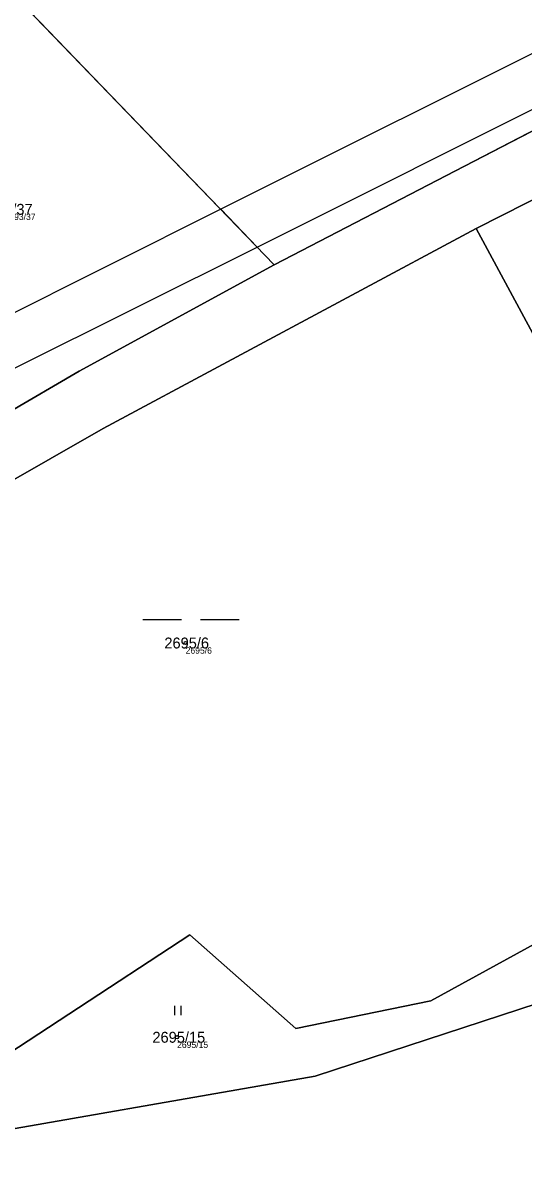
# Model space of a CAD drawing. Extents: x -761891 to -756141, y -1178507 to -1171885.
# Drawn here: x -757260.7 to -757182.7, y -1175018.6 to -1174839.6 of the extents above; entities that cross this region are included whole.
import ezdxf

# ---------------------------------------------------------------- set-up
doc = ezdxf.new("R2010")
doc.units = 0
for name, color, linetype in [('Definiční body', 7, 'Continuous'), ('Hranice parcel', 7, 'Continuous'), ('Parcelní čísla', 7, 'Continuous'), ('Polygon parcely', 7, 'Continuous'), ('Věcná břemena k části', 7, 'Continuous'), ('Značky kultur', 7, 'Continuous')]:
    doc.layers.add(name, color=color, linetype=linetype)

msp = doc.modelspace()

# ---------------------------------------------------------------- linework, layer by layer
at = {"layer": 'Definiční body'}
for centre in [(-757235.34, -1174936.12), (-757236.67, -1174997.51)]:
    msp.add_circle(centre, 0.25, dxfattribs=at)
at = {"layer": 'Hranice parcel'}
for p, q in [((-757221.55, -1174877.21), (-757270.87, -1174826.09)), ((-757162.29, -1174846.51), (-757221.55, -1174877.21)), ((-757190.1, -1174871.56), (-757170.45, -1174861.59))]:
    msp.add_line(p, q, dxfattribs=at)
for points in [[(-757190.1, -1174871.56), (-757248.17, -1174902.71), (-757264.74, -1174912.18), (-757284.78, -1174927.27), (-757320.63, -1174962.85)], [(-757141, -1174965.18), (-757153.9, -1174958.04), (-757156.79, -1174954.34), (-757148.83, -1174948.12), (-757190.1, -1174871.56)], [(-757221.55, -1174877.21), (-757251.92, -1174893.81), (-757263.25, -1174900.42)], [(-757133, -1174954), (-757138.62, -1174971.21), (-757151.62, -1174982.77), (-757215.2, -1175003.59), (-757274.1, -1175013.83), (-757313.43, -1174988.38)], [(-757320.63, -1174962.85), (-757297.84, -1174974.88), (-757272.43, -1175006.28), (-757234.71, -1174981.55), (-757218.19, -1174996.17), (-757197.15, -1174991.85), (-757171.91, -1174978), (-757154.32, -1174975.89), (-757141, -1174965.18)]]:
    msp.add_lwpolyline(points, dxfattribs=at)
at = {"layer": 'Polygon parcely'}
for points in [[(-757265.27, -1174803.45), (-757270.87, -1174826.09), (-757221.55, -1174877.21), (-757162.29, -1174846.51), (-757261.94, -1174769.24)], [(-757275.9, -1174847.86), (-757284.55, -1174854.4), (-757293.53, -1174855.72), (-757297.79, -1174864.76), (-757271, -1174892.42), (-757263.25, -1174900.42), (-757251.92, -1174893.81), (-757221.55, -1174877.21), (-757270.87, -1174826.09), (-757271.98, -1174838.48)], [(-757133, -1174954), (-757136.99, -1174939.21), (-757141.5, -1174928.97), (-757157.08, -1174893.54), (-757158.49, -1174890.37), (-757170.45, -1174861.59), (-757190.1, -1174871.56), (-757148.83, -1174948.12), (-757156.79, -1174954.34), (-757153.9, -1174958.04), (-757141, -1174965.18)], [(-757297.84, -1174974.88), (-757272.43, -1175006.28), (-757234.71, -1174981.55), (-757218.19, -1174996.17), (-757197.15, -1174991.85), (-757171.91, -1174978), (-757154.32, -1174975.89), (-757141, -1174965.18), (-757153.9, -1174958.04), (-757156.79, -1174954.34), (-757148.83, -1174948.12), (-757190.1, -1174871.56), (-757248.17, -1174902.71), (-757264.74, -1174912.18), (-757284.78, -1174927.27), (-757320.63, -1174962.85)], [(-757151.62, -1174982.77), (-757215.2, -1175003.59), (-757274.1, -1175013.83), (-757313.43, -1174988.38), (-757260.69, -1175123.53), (-757232.78, -1175108.72), (-757223.61, -1175102.35), (-757215.7, -1175118.89), (-757189.65, -1175154.4), (-757181.26, -1175146.91), (-757161.28, -1175102.75), (-757130.92, -1175044.91), (-757093.42, -1175020.58), (-757048.7, -1174979.22), (-757027.08, -1174958.01), (-757012, -1174936.9), (-757029.03, -1174916.07), (-757044.79, -1174916.77), (-757061.65, -1174930.25), (-757077.71, -1174909.44), (-757097.5, -1174923.96), (-757127, -1174945.62), (-757133, -1174954), (-757138.62, -1174971.21)], [(-757133, -1174954), (-757141, -1174965.18), (-757154.32, -1174975.89), (-757171.91, -1174978), (-757197.15, -1174991.85), (-757218.19, -1174996.17), (-757234.71, -1174981.55), (-757272.43, -1175006.28), (-757297.84, -1174974.88), (-757320.63, -1174962.85), (-757334.69, -1174976.64), (-757337.62, -1174985.64), (-757313.43, -1174988.38), (-757274.1, -1175013.83), (-757215.2, -1175003.59), (-757151.62, -1174982.77), (-757138.62, -1174971.21)]]:
    msp.add_lwpolyline(points, close=True, dxfattribs=at)
for points in [[(-757162.29, -1174846.51), (-757221.55, -1174877.21), (-757251.92, -1174893.81), (-757263.25, -1174900.42)], [(-757343.21, -1174985.01), (-757334.69, -1174976.64), (-757320.63, -1174962.85), (-757284.78, -1174927.27), (-757264.74, -1174912.18), (-757248.17, -1174902.71), (-757190.1, -1174871.56), (-757170.45, -1174861.59)]]:
    msp.add_lwpolyline(points, dxfattribs=at)
at = {"layer": 'Věcná břemena k části'}
for points in [[(-757174.09, -1174840.67), (-757229.88, -1174868.57), (-757224.21, -1174874.46), (-757175.38, -1174850.04), (-757173.1, -1174852.11), (-757165.71, -1174848.28)], [(-757261.96, -1174893.33), (-757224.21, -1174874.46), (-757229.88, -1174868.57), (-757265.11, -1174886.19), (-757273.79, -1174889.54), (-757267.89, -1174895.63)]]:
    msp.add_lwpolyline(points, close=True, dxfattribs=at)
at = {"layer": 'Značky kultur'}
for p, q in [((-757242, -1174932.47), (-757236, -1174932.47)), ((-757233, -1174932.47), (-757227, -1174932.47)), ((-757237.01, -1174994.09), (-757237.01, -1174992.59)), ((-757236.01, -1174994.09), (-757236.01, -1174992.59))]:
    msp.add_line(p, q, dxfattribs=at)

# ---------------------------------------------------------------- texts
at = {"layer": 'Definiční body'}
for s, p in [('2693/37', (-757263.53, -1174870.25)), ('2695/6', (-757235.34, -1174937.78)), ('2695/15', (-757236.67, -1174999.17))]:
    msp.add_text(s, height=1, dxfattribs=at).set_placement(p)
at = {"layer": 'Parcelní čísla'}
for s, p in [('2693/37', (-757267.37, -1174869.44)), ('2695/6', (-757238.65, -1174936.97)), ('2695/15', (-757240.51, -1174998.36))]:
    msp.add_text(s, height=1.7, dxfattribs=at).set_placement(p)

doc.saveas('drawing.dxf')
